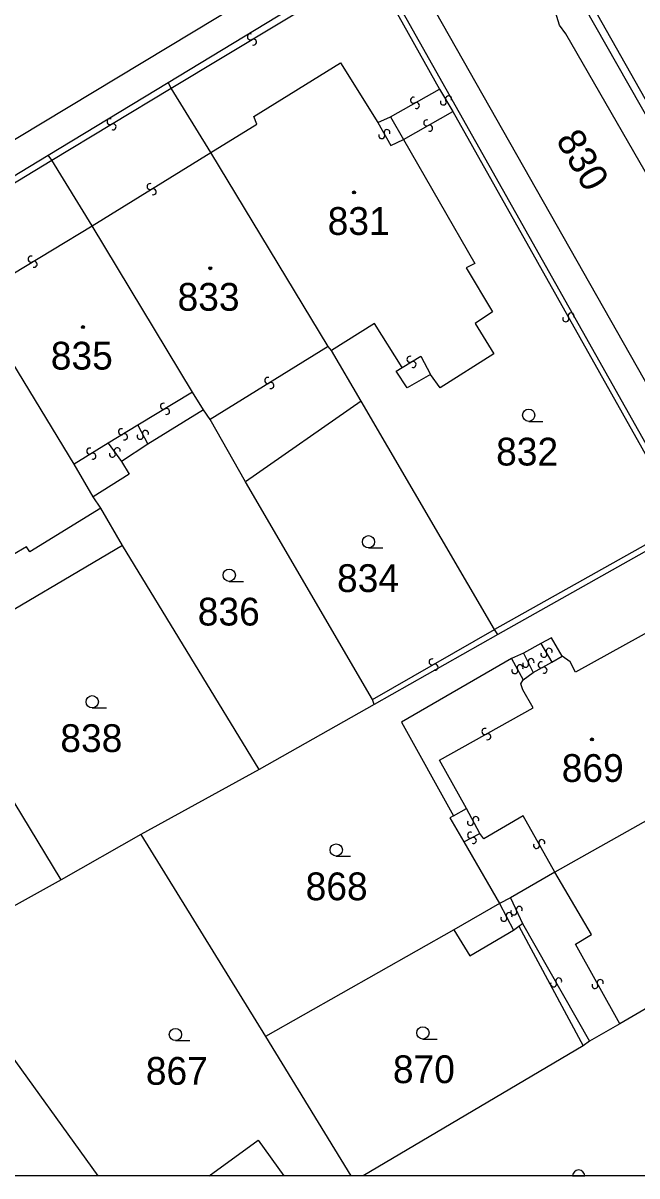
# Model space of a CAD drawing. Extents: x -600391 to -599491, y -1160176 to -1159402.
# Drawn here: x -600056.6 to -600019, y -1160176.1 to -1160105.5 of the extents above; entities that cross this region are included whole.
import ezdxf

# ---------------------------------------------------------------- set-up
doc = ezdxf.new("R2010")
doc.units = 0
for name, color, linetype in [('Level 1', 7, 'Continuous'), ('Level 13', 7, 'Continuous'), ('Level 3', 7, 'Continuous'), ('Level 4', 7, 'Continuous'), ('Level 5', 7, 'Continuous'), ('Vrstva 5', 7, 'Continuous'), ('Vrstva 63', 7, 'Continuous')]:
    doc.layers.add(name, color=color, linetype=linetype)

msp = doc.modelspace()

# ---------------------------------------------------------------- linework, layer by layer
at = {"layer": 'Level 1'}
for p, q in [((-600061.99, -1160162.24), (-600052.009, -1160176.079)), ((-600041.75, -1160167.54), (-600036.532, -1160176.079)), ((-600022.32, -1160168.11), (-600035.771, -1160176.079))]:
    msp.add_line(p, q, dxfattribs=at)
for points in [[(-600047.7, -1160109.17), (-600037.71, -1160103.09), (-600037.23, -1160102.88), (-600036.8, -1160102.76), (-600036.21, -1160102.7), (-600035.62, -1160102.78), (-600034.93, -1160103.02), (-600034.37, -1160103.37), (-600033.99, -1160103.75)], [(-600033.99, -1160103.75), (-600015.67, -1160136.28)], [(-600011.85, -1160122.8), (-600022.27, -1160104.48)], [(-600045.09, -1160113.46), (-600042.28, -1160111.72), (-600042.47, -1160111.25), (-600037.17, -1160107.97), (-600034.88, -1160111.63)], [(-600055.04, -1160113.62), (-600047.7, -1160109.17)], [(-600047.52, -1160109.52), (-600047.7, -1160109.17)], [(-600045.09, -1160113.46), (-600047.52, -1160109.52)], [(-600034.88, -1160111.63), (-600034.11, -1160111.27)], [(-600034.11, -1160111.27), (-600033.3, -1160112.67)], [(-600033.3, -1160112.67), (-600028.94, -1160120.24), (-600029.48, -1160120.52), (-600027.87, -1160123.2), (-600028.93, -1160123.93), (-600027.79, -1160125.78), (-600031.07, -1160127.85), (-600031.65, -1160127.04)], [(-600062.29, -1160118.01), (-600055.04, -1160113.62)], [(-600054.82, -1160113.93), (-600055.04, -1160113.62)], [(-600052.35, -1160117.94), (-600054.82, -1160113.93)], [(-600037.91, -1160125.32), (-600045.09, -1160113.46)], [(-600046.22, -1160128.13), (-600052.35, -1160117.94)], [(-600053.45, -1160132.53), (-600059.65, -1160122.35)], [(-600033.4, -1160126.62), (-600035.08, -1160123.93), (-600037.72, -1160125.57)], [(-600037.72, -1160125.57), (-600037.91, -1160125.32)], [(-600035.9, -1160128.67), (-600037.72, -1160125.57)], [(-600031.65, -1160127.04), (-600033.09, -1160127.85), (-600033.76, -1160126.83), (-600033.4, -1160126.62)], [(-600045.55, -1160129.21), (-600046.22, -1160128.13)], [(-600035.9, -1160128.67), (-600042.97, -1160133.6)], [(-600027.74, -1160142.65), (-600035.9, -1160128.67)], [(-600045.55, -1160129.21), (-600048.94, -1160131.31)], [(-600045.14, -1160129.8), (-600045.55, -1160129.21)], [(-600042.97, -1160133.6), (-600045.14, -1160129.8)], [(-600048.94, -1160131.31), (-600050.57, -1160132.37)], [(-600052.3, -1160134.52), (-600053.45, -1160132.53)], [(-600050.57, -1160132.37), (-600050.09, -1160133.13), (-600052.3, -1160134.52)], [(-600035.2, -1160146.93), (-600042.97, -1160133.6)], [(-600051.83, -1160135.21), (-600052.3, -1160134.52)], [(-600050.49, -1160137.5), (-600051.83, -1160135.21)], [(-600015.98, -1160136.45), (-600027.54, -1160142.94)], [(-600050.49, -1160137.5), (-600059.84, -1160143.02)], [(-600042.13, -1160151.21), (-600050.49, -1160137.5)], [(-600027.54, -1160142.94), (-600035.11, -1160147.23)], [(-600027.54, -1160142.94), (-600027.74, -1160142.65)], [(-600012.91, -1160151.24), (-600017.81, -1160142.5), (-600022.78, -1160145.26), (-600023.12, -1160144.62), (-600023.6, -1160144.27)], [(-600024.9, -1160143.49), (-600025.97, -1160144.1)], [(-600023.6, -1160144.27), (-600024.25, -1160143.15), (-600024.9, -1160143.49)], [(-600025.97, -1160144.1), (-600026.7, -1160144.42)], [(-600054.26, -1160157.96), (-600062.36, -1160144.59)], [(-600026.7, -1160144.42), (-600033.44, -1160148.31), (-600030.25, -1160154.05)], [(-600035.11, -1160147.23), (-600035.2, -1160146.93)], [(-600035.11, -1160147.23), (-600042.13, -1160151.21)], [(-600042.13, -1160151.21), (-600049.37, -1160155.19)], [(-600012.91, -1160151.24), (-600024.04, -1160157.5)], [(-600030.25, -1160154.05), (-600030.48, -1160154.16), (-600029.61, -1160155.64)], [(-600049.37, -1160155.19), (-600054.26, -1160157.96)], [(-600049.37, -1160155.19), (-600041.75, -1160167.54)], [(-600029.61, -1160155.64), (-600027.44, -1160159.41)], [(-600024.04, -1160157.5), (-600026.76, -1160159.06)], [(-600054.26, -1160157.96), (-600061.99, -1160162.24)], [(-600026.76, -1160159.06), (-600027.44, -1160159.41)], [(-600027.44, -1160159.41), (-600030.23, -1160161.02)], [(-600030.23, -1160161.02), (-600041.75, -1160167.54)], [(-600030.23, -1160161.02), (-600029.25, -1160162.61), (-600026.58, -1160161.05)], [(-600026.58, -1160161.05), (-600026.26, -1160160.8)], [(-600026.26, -1160160.8), (-600022.32, -1160168.11)], [(-600018.11, -1160165.62), (-600020.07, -1160166.78)], [(-600020.07, -1160166.78), (-600021.92, -1160167.84)], [(-600021.92, -1160167.84), (-600022.32, -1160168.11)], [(-600045.194, -1160176.079), (-600042.2, -1160173.88), (-600040.625, -1160176.079)]]:
    msp.add_lwpolyline(points, dxfattribs=at)
at = {"layer": 'Level 13'}
for centre, start, end in [((-600042.674, -1160106.381), 68.45586, 300.55385), ((-600042.486, -1160106.698), 248.2414, 120.8314), ((-600032.699, -1160110.258), 66.76674, 298.86474), ((-600032.52, -1160110.581), 246.55229, 119.14229), ((-600030.869, -1160110.363), 157.75159, 30.34159), ((-600030.55, -1160110.178), 337.96605, 210.06404), ((-600051.264, -1160111.571), 68.50931, 300.60731), ((-600051.076, -1160111.888), 248.29486, 120.88486), ((-600031.89, -1160111.649), 67.19982, 299.29781), ((-600031.709, -1160111.97), 246.98536, 119.57536), ((-600034.64, -1160112.421), 156.90316, 29.49316), ((-600034.319, -1160112.24), 337.11761, 209.21561), ((-600048.815, -1160115.542), 69.05063, 301.14863), ((-600048.624, -1160115.857), 248.83618, 121.42618), ((-600056.094, -1160119.981), 68.50931, 300.60731), ((-600055.906, -1160120.298), 248.29486, 120.88486), ((-600023.381, -1160123.63), 156.52683, 29.11683), ((-600023.058, -1160123.451), 336.74129, 208.83929), ((-600032.914, -1160126.112), 68.70143, 300.79942), ((-600032.725, -1160126.428), 248.48697, 121.07697), ((-600041.616, -1160127.403), 68.94231, 301.53231), ((-600041.424, -1160127.718), 249.15676, 121.25476), ((-600047.994, -1160128.982), 68.24763, 300.83763), ((-600047.806, -1160129.299), 248.46208, 120.56008), ((-600050.565, -1160130.542), 68.35551, 300.94551), ((-600050.376, -1160130.859), 248.56997, 120.66796), ((-600049.422, -1160130.817), 155.66482, 28.25482), ((-600049.097, -1160130.643), 335.87927, 207.97727), ((-600052.506, -1160131.723), 68.96515, 301.55515), ((-600050.818, -1160131.705), 342.66988, 214.76787), ((-600052.314, -1160132.038), 249.17961, 121.2776), ((-600051.121, -1160131.916), 162.45542, 35.04542), ((-600024.72, -1160144.161), 157.16842, 29.75842), ((-600024.399, -1160143.979), 337.38287, 209.48087), ((-600031.56, -1160144.629), 67.21677, 299.31477), ((-600031.379, -1160144.95), 247.00231, 119.59231), ((-600026.178, -1160144.982), 336.35244, 208.45044), ((-600025.834, -1160144.773), 154.11046, 26.70046), ((-600025.505, -1160144.608), 334.32491, 206.42291), ((-600024.888, -1160144.808), 66.29916, 298.39716), ((-600024.712, -1160145.131), 246.0847, 118.6747), ((-600026.501, -1160145.158), 156.13799, 28.72799), ((-600028.328, -1160148.878), 66.52081, 298.6188), ((-600028.151, -1160149.201), 246.30635, 118.89635), ((-600028.887, -1160154.274), 335.19213, 207.78213), ((-600029.214, -1160154.445), 155.40659, 27.50458), ((-600029.204, -1160155.226), 65.10693, 297.20492), ((-600029.035, -1160155.553), 244.89247, 117.48247), ((-600024.849, -1160155.68), 336.50815, 209.09815), ((-600025.172, -1160155.859), 156.7226, 28.8206), ((-600026.557, -1160159.928), 152.39454, 24.98454), ((-600026.222, -1160159.773), 332.609, 204.70699), ((-600027.173, -1160160.315), 154.83036, 27.42036), ((-600026.846, -1160160.146), 335.04481, 207.14281), ((-600023.809, -1160164.15), 336.99766, 209.09566), ((-600021.269, -1160164.251), 336.15316, 208.74316), ((-600024.13, -1160164.33), 156.7832, 29.3732), ((-600021.592, -1160164.428), 156.36761, 28.46561)]:
    msp.add_arc(centre, 0.184, start, end, dxfattribs=at)
at = {"layer": 'Level 3'}
for points in [[(-600011.5, -1160122.58), (-600021.76, -1160104.45), (-600009, -1160097.3), (-600007.05, -1160096.93)], [(-600035.3, -1160100.76), (-600036.62, -1160100.76), (-600038.63, -1160101.53), (-600104, -1160140.93), (-600152.12, -1160170.19)], [(-600035.3, -1160100.76), (-600033.55, -1160101.43), (-600032.15, -1160103.43), (-600003.04, -1160154.73), (-599996.06, -1160167.09), (-599995.71, -1160167.83), (-599995.54, -1160168.65), (-599995.53, -1160169.34), (-599995.66, -1160170.19), (-599996.01, -1160171)], [(-600047.52, -1160109.52), (-600037.65, -1160103.57), (-600037.18, -1160103.33), (-600036.75, -1160103.2), (-600036.25, -1160103.14), (-600035.68, -1160103.18), (-600035.1, -1160103.35), (-600034.65, -1160103.6), (-600034.26, -1160103.91), (-600031.11, -1160109.58)], [(-599983.694, -1160176.079), (-599996.95, -1160152.06), (-600023.38, -1160106.19), (-600023.76, -1160105.67), (-600024, -1160104.87), (-600023.96, -1160104.12), (-600023.8, -1160103.64), (-600023.54, -1160103.22), (-600023.09, -1160102.76)], [(-600054.82, -1160113.93), (-600047.52, -1160109.52)], [(-600034.11, -1160111.27), (-600031.11, -1160109.58)], [(-600031.11, -1160109.58), (-600030.3, -1160110.95)], [(-600033.3, -1160112.67), (-600030.3, -1160110.95)], [(-600030.3, -1160110.95), (-600016.13, -1160136.13), (-600027.74, -1160142.65)], [(-600034.88, -1160111.63), (-600034.08, -1160113.03), (-600033.3, -1160112.67)], [(-600062.12, -1160118.36), (-600054.82, -1160113.93)], [(-600052.35, -1160117.94), (-600045.09, -1160113.46)], [(-600059.65, -1160122.35), (-600052.35, -1160117.94)], [(-600037.91, -1160125.32), (-600045.14, -1160129.8)], [(-600033.4, -1160126.62), (-600032.25, -1160125.92), (-600031.65, -1160127.04)], [(-600046.22, -1160128.13), (-600049.57, -1160130.15)], [(-600049.57, -1160130.15), (-600051.37, -1160131.24)], [(-600049.57, -1160130.15), (-600048.94, -1160131.31)], [(-600051.37, -1160131.24), (-600053.45, -1160132.53)], [(-600051.37, -1160131.24), (-600050.57, -1160132.37)], [(-600051.83, -1160135.21), (-600056.17, -1160137.89), (-600056.38, -1160137.58), (-600059.73, -1160139.54), (-600063.44, -1160133.52), (-600064.32, -1160134.04)], [(-600035.2, -1160146.93), (-600027.74, -1160142.65)], [(-600024.9, -1160143.49), (-600024.23, -1160144.65)], [(-600025.97, -1160144.1), (-600025.37, -1160145.28)], [(-600024.23, -1160144.65), (-600023.6, -1160144.27)], [(-600026.7, -1160144.42), (-600025.98, -1160145.72)], [(-600025.37, -1160145.28), (-600024.23, -1160144.65)], [(-600029.46, -1160153.59), (-600031.1, -1160150.63), (-600025.38, -1160147.44), (-600026.01, -1160146.34), (-600026.13, -1160145.96), (-600025.98, -1160145.72)], [(-600025.98, -1160145.72), (-600025.37, -1160145.28)], [(-600030.25, -1160154.05), (-600029.46, -1160153.59)], [(-600028.64, -1160155.13), (-600029.46, -1160153.59)], [(-600024.04, -1160157.5), (-600025.98, -1160154.05), (-600028.39, -1160155.45), (-600028.64, -1160155.13)], [(-600029.61, -1160155.64), (-600028.64, -1160155.13)], [(-600020.07, -1160166.78), (-600022.78, -1160161.89), (-600021.81, -1160161.3), (-600024.04, -1160157.5)], [(-600026.76, -1160159.06), (-600026.02, -1160160.63)], [(-600027.44, -1160159.41), (-600026.58, -1160161.05)], [(-600026.26, -1160160.8), (-600026.02, -1160160.63)], [(-600026.02, -1160160.63), (-600021.92, -1160167.84)]]:
    msp.add_lwpolyline(points, dxfattribs=at)
at = {"layer": 'Level 5'}
for p, q in [((-600025.65, -1160129.91), (-600024.775, -1160129.91)), ((-600035.45, -1160137.65), (-600034.575, -1160137.65)), ((-600043.97, -1160139.7), (-600043.095, -1160139.7)), ((-600052.35, -1160147.44), (-600051.475, -1160147.44)), ((-600037.42, -1160156.51), (-600036.545, -1160156.51)), ((-600047.26, -1160167.8), (-600046.385, -1160167.8)), ((-600032.12, -1160167.7), (-600031.245, -1160167.7))]:
    msp.add_line(p, q, dxfattribs=at)
for centre, radius in [((-600036.33, -1160115.9), 0.09), ((-600036.33, -1160115.9), 0.0521), ((-600045.13, -1160120.54), 0.09), ((-600045.13, -1160120.54), 0.0521), ((-600052.92, -1160124.14), 0.09), ((-600052.92, -1160124.14), 0.0521), ((-600025.65, -1160129.535), 0.375), ((-600035.45, -1160137.275), 0.375), ((-600043.97, -1160139.325), 0.375), ((-600052.35, -1160147.065), 0.375), ((-600021.78, -1160149.37), 0.09), ((-600021.78, -1160149.37), 0.0521), ((-600037.42, -1160156.135), 0.375), ((-600047.26, -1160167.425), 0.375), ((-600032.12, -1160167.325), 0.375)]:
    msp.add_circle(centre, radius, dxfattribs=at)
at = {"layer": 'Vrstva 5'}
msp.add_line((-600022.965, -1160176.079), (-600022.215, -1160176.079), dxfattribs=at)
msp.add_arc((-600022.59, -1160176.085), 0.375, 0.96151, 179.03849, dxfattribs=at)
at = {"layer": 'Vrstva 63'}
msp.add_lwpolyline([(-600391.008, -1159401.769), (-599490.773, -1159401.769), (-599490.773, -1160176.079), (-600391.008, -1160176.079)], close=True, dxfattribs=at)

# ---------------------------------------------------------------- texts
at = {"layer": 'Level 4'}
msp.add_text('830', height=1.7, rotation=299.7, dxfattribs=at).set_placement((-600024.016, -1160112.675))
for s, p in [('831', (-600037.948, -1160118.5)), ('833', (-600047.131, -1160123.14)), ('835', (-600054.886, -1160126.74)), ('832', (-600027.64, -1160132.61)), ('834', (-600037.375, -1160140.35)), ('836', (-600045.895, -1160142.4)), ('838', (-600054.302, -1160150.14)), ('869', (-600023.628, -1160151.97)), ('868', (-600039.296, -1160159.21)), ('867', (-600049.072, -1160170.5)), ('870', (-600033.956, -1160170.4))]:
    msp.add_text(s, height=1.7, dxfattribs=at).set_placement(p)

doc.saveas('drawing.dxf')
